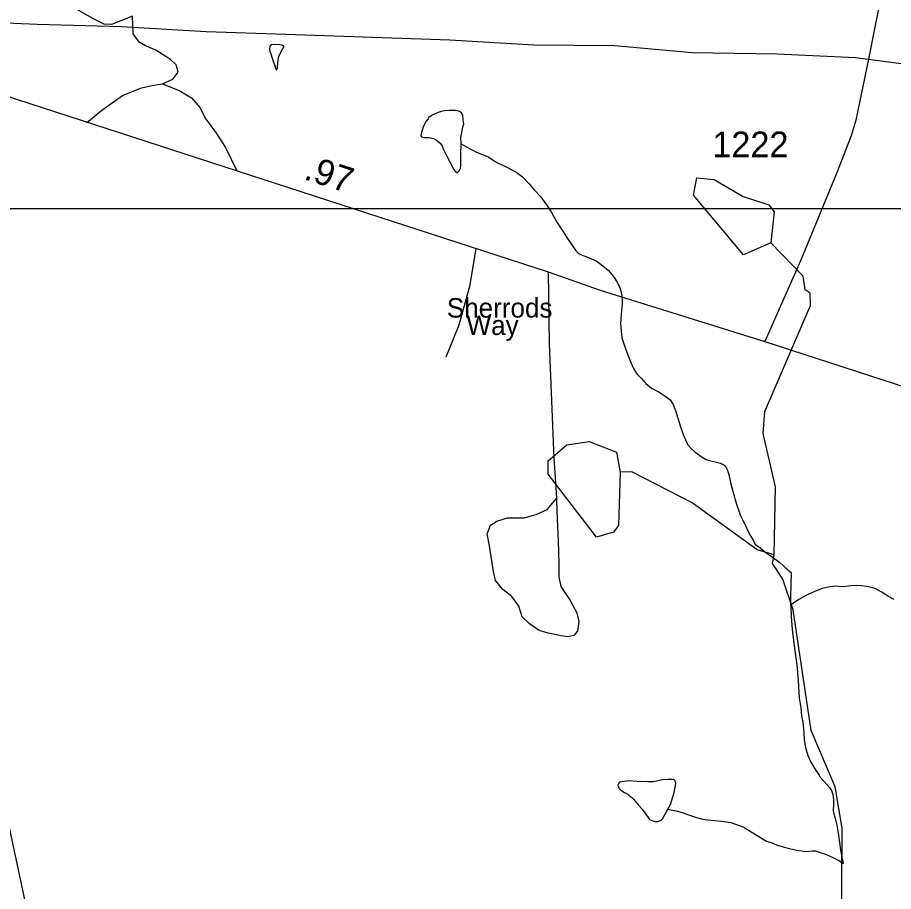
# Model space of a CAD drawing. Extents: x 2126262 to 2293712, y 749403 to 919119.
# Drawn here: x 2175563 to 2179836, y 849554 to 853816 of the extents above; entities that cross this region are included whole.
import ezdxf

# ---------------------------------------------------------------- set-up
doc = ezdxf.new("R2010")
doc.units = 0
for name, color, linetype in [('Exist Hydrographic Misc Water Feature', 7, 'Continuous'), ('Exist Hydrographic Pond Under 1500 Sq Ft', 7, 'Continuous'), ('Exist Railroad Mainline', 7, 'Continuous'), ('Exist Road Non-System Type 51', 7, 'Continuous'), ('Exist Road Non-System Type 51 Label', 7, 'Continuous'), ('Exist Road Primary NC Attributed', 7, 'Continuous'), ('Exist Road Primary NC Service Mileage Hundredths English Label', 7, 'Continuous'), ('Exist Road Secondary Type 51 Attributed', 7, 'Continuous'), ('Exist Road Secondary Type 51 Number Label', 7, 'Continuous'), ('Map Preparation Inset Cut Line', 7, 'Continuous')]:
    doc.layers.add(name, color=color, linetype=linetype)

msp = doc.modelspace()

# ---------------------------------------------------------------- linework, layer by layer
at = {"layer": 'Exist Hydrographic Misc Water Feature'}
for points in [[(2176804.2, 853622.1), (2176824.7, 853560.3), (2176828.8, 853562.3), (2176830.9, 853572.3), (2176834.6, 853612.3), (2176838.2, 853626.3), (2176844.4, 853640.4), (2176858.1, 853664.4), (2176864.1, 853672.5), (2176860, 853678.5), (2176854, 853680.4), (2176842.1, 853682.3), (2176816.1, 853684.2), (2176802, 853682.2), (2176796, 853678.1), (2176794, 853674.1), (2176792.3, 853664.1), (2176794.4, 853650.1), (2176798.3, 853640.1), (2176804.2, 853622.1)], [(2177726.5, 853199.5), (2177726.3, 853231.5), (2177730.2, 853255.4), (2177736, 853281.4), (2177740.1, 853297.5), (2177737.8, 853317.5), (2177735.8, 853339.5), (2177729.6, 853351.4), (2177719.6, 853357.3), (2177699.5, 853363.3), (2177669.5, 853363.1), (2177645.5, 853360.9), (2177631.6, 853356.9), (2177615.8, 853352.7), (2177585.9, 853340.6), (2177569.9, 853328.5), (2177565.8, 853322.5), (2177556.1, 853310.5), (2177544, 853286.4), (2177536.2, 853260.3), (2177530.3, 853242.3), (2177530.3, 853238.3), (2177534.4, 853234.3), (2177546.3, 853230.4), (2177570.3, 853230.6), (2177592.2, 853226.7), (2177606.6, 853218.7), (2177624.6, 853202.9), (2177634.5, 853191), (2177638.6, 853179), (2177656.8, 853139.1), (2177673, 853109.1), (2177691.3, 853075.3), (2177701.3, 853061.3), (2177707.3, 853059.4), (2177719.4, 853069.5), (2177723.3, 853081.5), (2177725.1, 853093.5), (2177724.9, 853149.4), (2177726.5, 853199.5)], [(2177726.5, 853199.5), (2177752.6, 853185.6), (2177802.8, 853159.9), (2177846.9, 853142.2), (2177862.9, 853134.2), (2177882.8, 853120.3), (2177907, 853106.5), (2177943.1, 853088.7), (2177975.1, 853072.9), (2177999.3, 853061), (2178027.3, 853039.1), (2178059.5, 853005.4), (2178083.5, 852975.5), (2178113.9, 852943.7), (2178144, 852901.9), (2178166.4, 852868), (2178194.5, 852818.1), (2178222.8, 852774.3), (2178238.8, 852748.5), (2178271.2, 852702.6), (2178285.3, 852680.7), (2178297.4, 852666.7), (2178309.3, 852660.9), (2178343.5, 852647.1), (2178385.6, 852629.3), (2178397.5, 852621.4), (2178417.6, 852605.4), (2178443.8, 852583.6), (2178470.1, 852553.8), (2178488.1, 852525.9), (2178502.2, 852494), (2178510.7, 852458), (2178512.5, 852436.1), (2178512.5, 852420.1), (2178507, 852368), (2178505.3, 852324.1), (2178507.4, 852288.1), (2178511.5, 852254.1), (2178521.7, 852220.1), (2178542, 852166.3), (2178556.4, 852130.4), (2178568.3, 852104.4), (2178584.5, 852078.6), (2178604.6, 852056.7), (2178628.8, 852030.8), (2178655, 852008.9), (2178693.1, 851989.2), (2178721, 851971.3), (2178747.3, 851951.5), (2178761.2, 851929.6), (2178773.5, 851899.7), (2178783.8, 851861.8), (2178798.1, 851815.8), (2178810, 851781.9), (2178826.2, 851746), (2178834.6, 851730.1), (2178850.6, 851712.1), (2178868.5, 851696.3), (2178902.7, 851672.4), (2178922.8, 851660.6), (2178932.9, 851656.7), (2178972.8, 851646.9), (2178992.7, 851643), (2179008.7, 851635.1), (2179019, 851625.1), (2179027, 851607.2), (2179033.3, 851587.2), (2179043.6, 851533.3), (2179053.6, 851499.3), (2179068, 851447.5), (2179088.3, 851391.6), (2179100.4, 851367.6), (2179118.6, 851327.8), (2179134.8, 851293.9), (2179142.8, 851279.9), (2179153.1, 851263.9), (2179161.1, 851246)], [(2179254.5, 851195.5), (2179260.4, 851526.7), (2179201.3, 851787.2), (2179208.5, 851895.3), (2179431.4, 852412.3), (2179430.4, 852471.3), (2179405.4, 852488.2), (2179396.3, 852554), (2179237.4, 852718)], [(2175935.5, 845834.8), (2175901.4, 845884.6), (2175884.4, 845993.3), (2175925.4, 846169.6), (2175923.4, 846435.4), (2175956.4, 846503.6), (2175984.5, 847444.5), (2175923.4, 848042.9), (2175919.5, 848702.4), (2175842.4, 849018.9), (2175658.5, 849232.7), (2175504.5, 849957.6), (2175268.4, 850290.5), (2175200.4, 850570.8), (2175266.4, 850779.4), (2175354.4, 851338.6), (2175486.4, 851549), (2175485.4, 851749.2), (2175141.5, 852136.9), (2174782.5, 852387), (2174732.4, 852394.7)], [(2179254.5, 851195.5), (2179171.4, 851220.2), (2178853.4, 851449.9), (2178560.3, 851600.3), (2178502.5, 851598.2)], [(2179161.1, 851246), (2179177.1, 851236.1), (2179207.2, 851212.3), (2179251.3, 851180.6), (2179281.6, 851158.7), (2179299.5, 851142.8), (2179321.8, 851121), (2179337.8, 851109.1)], [(2179723.4, 846274.8), (2179694.5, 847049.6), (2179791.5, 847539.7), (2179790.5, 847789.1), (2179680.3, 848040.6), (2179577.4, 848538.1), (2179586.4, 849863.3), (2179552.4, 850064.1), (2179434.5, 850338.9), (2179347.3, 850927.9), (2179296.5, 851076.5), (2179246.5, 851153), (2179254.5, 851195.5)], [(2179337.8, 851109.1), (2179336, 851049.1), (2179334.6, 850991.1), (2179334.6, 850951.1)], [(2179840.2, 850977.9), (2179812.3, 850991.8), (2179776, 851015.5), (2179746.1, 851031.4), (2179708, 851041.1), (2179680.1, 851045), (2179658.1, 851046.9), (2179628, 851044.7), (2179590, 851040.5), (2179548, 851042.3), (2179518.1, 851038.1), (2179488.1, 851032), (2179452.3, 851017.7), (2179412.3, 850999.5), (2179374.5, 850977.3), (2179334.6, 850951.1)], [(2179334.6, 850951.1), (2179334.8, 850945.1), (2179337, 850895.1), (2179341.3, 850831.1), (2179351.8, 850751.3), (2179358.1, 850705.3), (2179364.3, 850659.3), (2179370.8, 850583.4), (2179375.4, 850497.4), (2179383.6, 850451.5), (2179387.9, 850409.5), (2179393.8, 850379.6), (2179398.1, 850329.6), (2179400.4, 850293.6), (2179406.5, 850255.7), (2179418.8, 850217.8), (2179430.7, 850187.8), (2179453.1, 850151.9), (2179473.4, 850122), (2179479.3, 850112.2), (2179511.5, 850076.3), (2179523.6, 850060.4), (2179533.5, 850046.4), (2179539.8, 850026.5), (2179543.7, 850002.5), (2179544.1, 849980.5), (2179542.3, 849948.5), (2179544.3, 849938.6), (2179552.5, 849910.6), (2179560.5, 849876.7), (2179564.8, 849848.7), (2179568.7, 849828.7), (2179577.3, 849756.7), (2179589.6, 849698.9), (2179591.5, 849690.9)], [(2178736.2, 849956), (2178748.3, 849978.1), (2178766.1, 850036.1), (2178771.9, 850062.2), (2178773.7, 850080.2), (2178771.5, 850094.2), (2178763.5, 850100.1), (2178735.6, 850100), (2178707.5, 850097.8), (2178679.6, 850091.7), (2178663.8, 850089.5), (2178637.8, 850089.4), (2178585.7, 850091.1), (2178545.7, 850092.9), (2178509.8, 850088.7), (2178499.8, 850086.6), (2178495.9, 850082.6), (2178491.8, 850072.6), (2178495.9, 850058.6), (2178506.1, 850048.7), (2178524, 850036.8), (2178540, 850028.9), (2178550, 850019), (2178560.1, 850013), (2178570.3, 850003.1), (2178592.3, 849975.2), (2178610.5, 849955.3), (2178628.6, 849931.4), (2178642.7, 849909.5), (2178646.8, 849905.5), (2178654.8, 849901.6), (2178672.8, 849895.7), (2178688.8, 849895.8), (2178702.8, 849901.8), (2178708.7, 849907.9), (2178724.5, 849933.9), (2178736.2, 849956)], [(2178736.2, 849956), (2178782.6, 849946.3), (2178810.6, 849938.4), (2178836.5, 849928.6), (2178874.6, 849914.8), (2178906.6, 849906.9), (2178928.5, 849903.1), (2178996.6, 849897.5), (2179042.8, 849889.8), (2179074.8, 849879.9), (2179106.7, 849868.1), (2179120.9, 849858.2), (2179171.1, 849826.5), (2179217.1, 849798.7), (2179243.3, 849790.9), (2179265.2, 849781), (2179309.3, 849769.3), (2179363.3, 849755.6), (2179389.3, 849751.7), (2179405.3, 849749.8), (2179441.4, 849752), (2179455.3, 849752.1), (2179469.3, 849748.2), (2179509.5, 849734.4), (2179539.6, 849720.6), (2179573.6, 849702.8), (2179591.5, 849690.9)]]:
    msp.add_lwpolyline(points, dxfattribs=at)
at = {"layer": 'Exist Hydrographic Pond Under 1500 Sq Ft'}
for points in [[(2179237.4, 852718), (2179104.4, 852658.5), (2178861.4, 852948.9), (2178877.4, 853033.9), (2178961.4, 853025.6), (2179103.3, 852944), (2179228.4, 852902), (2179253.4, 852868.7), (2179237.4, 852718)], [(2178502.5, 851598.2), (2178495.3, 851339.1), (2178470.3, 851306.9), (2178387.5, 851282.3), (2178152.5, 851589), (2178152.5, 851654.7), (2178243.3, 851731.5), (2178351.4, 851748.9), (2178485.5, 851697), (2178502.5, 851598.2)]]:
    msp.add_lwpolyline(points, dxfattribs=at)
at = {"layer": 'Exist Railroad Mainline'}
msp.add_lwpolyline([(2175277.5, 853799.2), (2175659.5, 853783.3), (2176069.6, 853771.8), (2176483.7, 853748.2), (2176871.8, 853734.4), (2177672, 853707.1), (2178082.3, 853683.6), (2178476.2, 853679.9), (2178852.6, 853645.9), (2179268.6, 853638.3), (2179650.6, 853620.4), (2179911.1, 853586.6)], dxfattribs=at)
at = {"layer": 'Exist Road Non-System Type 51'}
for points in [[(2176270.5, 853492.4), (2176321.4, 853515.4), (2176346.5, 853550.3), (2176336.7, 853585.2), (2176308.8, 853611.7), (2176237.7, 853656.4), (2176187.5, 853677.3), (2176156.8, 853695.5), (2176127.5, 853736), (2176123.5, 853823.1), (2176021.5, 853782.3), (2175985.3, 853783.7), (2175930.9, 853811.7), (2175790, 853891.2), (2175682, 853956.5), (2175627.6, 853988.6), (2175563.4, 853996.9), (2175471.3, 854001.1)], [(2175901.6, 853303.8), (2175975, 853364.1), (2176075.5, 853435.3), (2176167.3, 853472.8), (2176228.6, 853486.8), (2176270.5, 853492.4)], [(2176270.5, 853492.4), (2176354.2, 853458.9), (2176411.4, 853424), (2176453.2, 853376.5), (2176481.1, 853320.7), (2176531.3, 853255), (2176577.3, 853182.5), (2176633.4, 853068.2)], [(2177653.4, 852161.3), (2177717, 852317.1), (2177771.9, 852512.5), (2177800.9, 852689)], [(2178151, 852575.4), (2178157, 852225.6), (2178179.3, 851667.2), (2178189.1, 851523.4), (2178191.9, 851470.3)], [(2178191.9, 851470.3), (2178194.6, 851406.6), (2178200.2, 851264.2), (2178203, 851149.8), (2178203, 851088.3), (2178214.1, 851040.9), (2178258.8, 850973.9), (2178292.2, 850912.4), (2178300.6, 850870.6), (2178294.3, 850823.8), (2178276.2, 850802.9), (2178246.9, 850795.9), (2178214.8, 850800.1), (2178152.1, 850814), (2178107.4, 850826.6), (2178061.4, 850858.7), (2178025.1, 850893.6), (2178008.4, 850945.3), (2177974.9, 850992.7), (2177930.3, 851026.2), (2177894.4, 851069.9), (2177884.7, 851114.6), (2177865.1, 851240.2), (2177854, 851298.9), (2177870.7, 851340.7), (2177901.4, 851360.3), (2177953, 851375.7), (2178035.3, 851377), (2178093.9, 851392.4), (2178146.6, 851417.1), (2178191.9, 851470.3)]]:
    msp.add_lwpolyline(points, dxfattribs=at)
at = {"layer": 'Exist Road Primary NC Attributed'}
for points in [[(2174305.2, 853680.1), (2174667.1, 853648.7), (2174870.8, 853622.1), (2175050.7, 853581.7), (2178151, 852575.4), (2178405.5, 852486.8), (2179208.3, 852236.2)], [(2179208.3, 852236.2), (2181626.9, 851451.6), (2181983.3, 851343.4), (2182688.4, 851109.6), (2182934.6, 851040.5), (2183089.4, 851014), (2183290.2, 851019.5)]]:
    msp.add_lwpolyline(points, dxfattribs=at)
at = {"layer": 'Exist Road Secondary Type 51 Attributed'}
for points in [[(2179518.8, 859459.2), (2179610, 858923.8), (2179686.7, 858495.2), (2179732.1, 858340.9), (2179778.1, 858234.8), (2179901.5, 857974.5), (2180210.5, 857401.4), (2180267.7, 857281.3), (2180306.7, 857193.4), (2180336.7, 857089.4), (2180361.8, 856963.7), (2180368.1, 856845.8), (2180345.8, 856658.7), (2180294.2, 856467.4), (2180178.4, 855904.8), (2180001.3, 855068.6), (2179843.6, 854254.7), (2179746, 853768.9), (2179713.7, 853612.2)], [(2179713.7, 853612.2), (2179652.6, 853315.2), (2179630.2, 853239.8), (2179557.7, 853055.5), (2179383.3, 852629.7), (2179208.3, 852236.2)]]:
    msp.add_lwpolyline(points, dxfattribs=at)
at = {"layer": 'Map Preparation Inset Cut Line'}
msp.add_lwpolyline([(2133630.5, 852884.6), (2189691.2, 852884.6), (2189691.2, 811054.9), (2164878.1, 811054.9), (2133665.4, 826054.8)], close=True, dxfattribs=at)

# ---------------------------------------------------------------- texts
at = {"layer": 'Exist Road Non-System Type 51 Label'}
for s, p in [('Sherrods', (2177657.2, 852352.7)), ('Way', (2177753.5, 852267.8))]:
    msp.add_text(s, height=95, dxfattribs=at).set_placement(p)
at = {"layer": 'Exist Road Primary NC Service Mileage Hundredths English Label'}
msp.add_text('.97', height=125, rotation=342.0181, dxfattribs=at).set_placement((2176955.3, 853029.2))
at = {"layer": 'Exist Road Secondary Type 51 Number Label'}
msp.add_text('1222', height=125, dxfattribs=at).set_placement((2178952.3, 853134.9))

doc.saveas('drawing.dxf')
